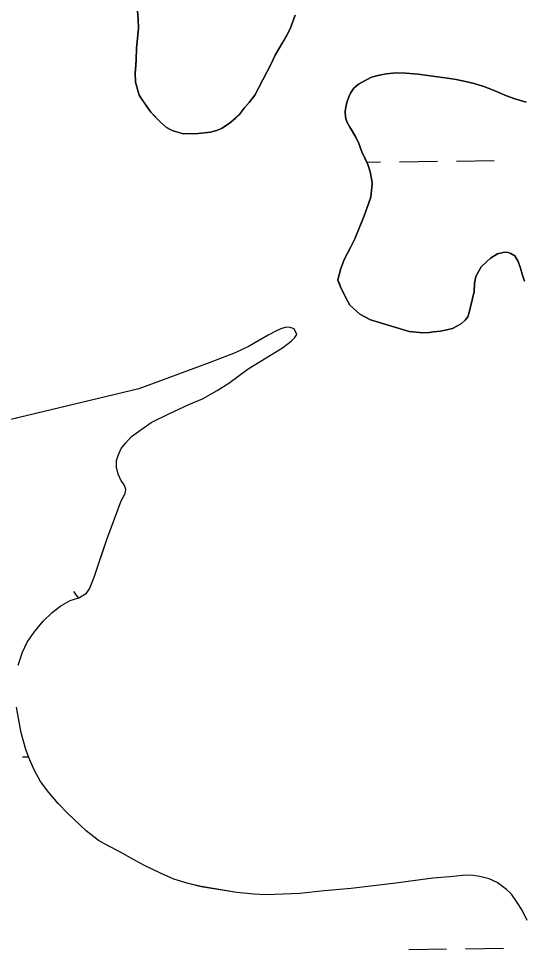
# Model space of a CAD drawing. Extents: x 3684037 to 3722149, y 433263 to 459021.
# Drawn here: x 3713034 to 3713459, y 447115 to 447901 of the extents above; entities that cross this region are included whole.
import ezdxf

# ---------------------------------------------------------------- set-up
doc = ezdxf.new("R2010")
doc.units = 0
doc.layers.add('V-TOPO-SHOR', color=7, linetype='Continuous')
doc.layers.add('V-WETL-SWMP', color=7, linetype='Continuous')

msp = doc.modelspace()

# ---------------------------------------------------------------- linework, layer by layer
at = {"layer": 'V-TOPO-SHOR'}
for points in [[(3713134.01, 447907.34), (3713134.69, 447900.3), (3713134.93, 447892.37), (3713133.08, 447875.79), (3713133.07, 447865.89), (3713132.68, 447861.05), (3713132.05, 447854.79), (3713132.51, 447847.09), (3713135.57, 447836.16), (3713138.05, 447832.28), (3713141.83, 447826.52), (3713145.19, 447821.75), (3713149.31, 447817.52), (3713153.88, 447812.95), (3713158.67, 447808.83), (3713162.06, 447807.03), (3713165.12, 447805.78), (3713167.31, 447805.09), (3713172.57, 447803.6)], [(3713172.57, 447803.6), (3713185.22, 447803.67), (3713195.58, 447804.86), (3713200.76, 447806.45), (3713205.08, 447808.16), (3713209.62, 447811.18), (3713212.73, 447813.46), (3713217.06, 447817.14), (3713219.84, 447819.64), (3713224.2, 447825.09), (3713228.44, 447829.98), (3713233.02, 447836.09), (3713246.53, 447862.21), (3713250.37, 447870.09), (3713256.66, 447881.01), (3713260.14, 447886.91), (3713262.95, 447892.26), (3713267.16, 447903.65)], [(3713462.06, 447830.36), (3713452.52, 447833.01), (3713445.51, 447835.51), (3713433.69, 447840.6), (3713426.47, 447843.44), (3713418.25, 447845.96), (3713411.01, 447847.69), (3713403.11, 447849.33), (3713395.65, 447850.52), (3713385, 447851.97), (3713371.05, 447853.9), (3713360.39, 447854.9), (3713352.37, 447855), (3713343.89, 447854.11), (3713336.94, 447852.88), (3713331.53, 447851.29), (3713326.11, 447848.5), (3713320.47, 447845.59), (3713316.69, 447842.23), (3713313.88, 447837.98), (3713312.31, 447834.8), (3713310.94, 447830.86), (3713310.13, 447827.68), (3713309.41, 447822.3), (3713309.57, 447817.68), (3713310.84, 447813.71), (3713312.88, 447809.83), (3713315.26, 447805.95), (3713318.39, 447800.74), (3713320.85, 447795.22), (3713323.41, 447788.36), (3713325.34, 447784.27), (3713328.34, 447777.75), (3713330.46, 447771.34), (3713331.91, 447764.18), (3713332.21, 447761.42), (3713331.08, 447750.11), (3713328.7, 447743.54), (3713326.99, 447738.94), (3713325.28, 447734.12), (3713323.12, 447728.53), (3713321.2, 447723.83), (3713317.57, 447714.74), (3713314.08, 447708.19), (3713311.04, 447702.17), (3713308.56, 447697.25), (3713306.98, 447693.53), (3713305.72, 447689.81), (3713304.8, 447686.41), (3713303.42, 447681.37), (3713303.18, 447680.05), (3713304.14, 447677.62), (3713305.43, 447674.41)], [(3713305.43, 447674.41), (3713309.5, 447665.57), (3713313.16, 447658.92), (3713321.65, 447651.23), (3713326.02, 447648.87), (3713330.61, 447646.5), (3713363.37, 447636.54), (3713374.8, 447635.52), (3713380.52, 447635.67), (3713383.94, 447636.18), (3713389.77, 447636.88), (3713395.18, 447637.92), (3713400.03, 447639.18), (3713403.68, 447641.11), (3713407.45, 447643.38), (3713410.67, 447646.2), (3713412.8, 447648.92), (3713413.71, 447651.44), (3713418.23, 447670.41), (3713418.53, 447677.34), (3713419.7, 447682.94), (3713424.2, 447691.13), (3713428.65, 447695.48), (3713431.98, 447698.52), (3713437.85, 447702.07), (3713442.6, 447703.34), (3713446.01, 447703.63), (3713449.19, 447702.49), (3713452.57, 447700.36), (3713455.38, 447695.59), (3713457.29, 447690.07), (3713458.77, 447684.89), (3713460.68, 447679.03)], [(3713033.41, 447354.74), (3713037.08, 447365.73), (3713040.85, 447374.03), (3713046.75, 447382.72), (3713054.36, 447391.82), (3713061.95, 447399.23), (3713069.23, 447404.94), (3713077.34, 447409.23), (3713084.58, 447411.54), (3713090.99, 447415.42), (3713093.58, 447419.07), (3713097.38, 447428.92), (3713100.31, 447437.52), (3713103.82, 447447.66), (3713108.22, 447460.75), (3713120.21, 447493.42), (3713123.54, 447499.75), (3713124.15, 447503.13), (3713123.2, 447506.4), (3713122.37, 447507.96), (3713120.42, 447510.53), (3713117.8, 447516.08), (3713116.46, 447522.04), (3713116.24, 447527.55), (3713117.71, 447531.92), (3713120.18, 447537.83), (3713124.2, 447542.59), (3713129.07, 447547.76), (3713145.62, 447559.59), (3713160.56, 447567.04), (3713177.34, 447574.76), (3713188.99, 447579.71), (3713201.24, 447586.78), (3713211.21, 447592.88), (3713227.48, 447604.99), (3713256.41, 447622.88), (3713263.83, 447628.45), (3713266.98, 447631.52), (3713268.42, 447634.05), (3713266.36, 447638.74), (3713262.84, 447640.06), (3713259.59, 447640.1), (3713254.9, 447638.88), (3713250.78, 447636.95), (3713244.37, 447633.49), (3713237.96, 447629.75), (3713228.42, 447624.07), (3713216.47, 447618.41), (3713194.45, 447610.05), (3713135.07, 447588.14), (3712995.2, 447554.6)], [(3713462.94, 447139.12), (3713458.66, 447147.8), (3713454.5, 447154.35), (3713449.63, 447161.34), (3713445.44, 447165.35), (3713437.73, 447171.1), (3713430.84, 447174.3), (3713423.08, 447176.23), (3713415.46, 447177.31), (3713408.38, 447177.11), (3713397.76, 447175.97), (3713383.32, 447174.73), (3713352.22, 447170.59), (3713314.27, 447166.09), (3713291.62, 447164.1), (3713271.08, 447161.95), (3713256.94, 447161.41), (3713242.64, 447160.73), (3713232.32, 447161.14), (3713217.91, 447162.59), (3713187.71, 447167.62), (3713176.85, 447170.29), (3713164.73, 447173.83), (3713154.04, 447178.63), (3713139.42, 447185.88), (3713130.01, 447190.8), (3713119.61, 447196.86), (3713109.21, 447202.08), (3713101.2, 447206.56), (3713090.7, 447214.89), (3713085.52, 447219.9), (3713075.18, 447229.5), (3713067.21, 447237.8), (3713059.12, 447247.09), (3713052.17, 447256.51), (3713047.19, 447265.76), (3713042.5, 447275.86), (3713039.76, 447283.39), (3713035.97, 447297.57), (3713031.85, 447319.26)]]:
    msp.add_lwpolyline(points, dxfattribs=at)
at = {"layer": 'V-WETL-SWMP'}
for p, q in [((3713327.47, 447779.61), (3713339.21, 447779.74)), ((3713355.21, 447779.93), (3713387.21, 447780.3)), ((3713403.21, 447780.49), (3713435.21, 447780.86)), ((3713037.03, 447277.36), (3713041.93, 447277.41)), ((3713362.94, 447114.64), (3713394.94, 447115.01)), ((3713410.94, 447115.19), (3713442.94, 447115.57))]:
    msp.add_line(p, q, dxfattribs=at)
for points in [[(3713267.16, 447903.65), (3713262.95, 447892.26), (3713260.14, 447886.91), (3713250.37, 447870.09), (3713246.53, 447862.21), (3713233.02, 447836.09), (3713228.44, 447829.98), (3713224.2, 447825.09), (3713219.84, 447819.64), (3713212.73, 447813.46), (3713209.62, 447811.18), (3713205.08, 447808.16), (3713200.77, 447806.45), (3713195.58, 447804.86), (3713185.22, 447803.67), (3713172.57, 447803.6), (3713165.12, 447805.78), (3713162.06, 447807.03), (3713158.67, 447808.83), (3713153.88, 447812.95), (3713145.19, 447821.75), (3713141.83, 447826.52), (3713135.57, 447836.16), (3713132.51, 447847.09), (3713132.05, 447854.79), (3713133.07, 447865.89), (3713133.08, 447875.79), (3713134.93, 447892.38), (3713134.69, 447900.3), (3713134.01, 447907.34)], [(3713331.08, 447750.11), (3713332.21, 447761.42), (3713331.91, 447764.17), (3713330.46, 447771.34), (3713328.34, 447777.75), (3713323.41, 447788.36), (3713320.85, 447795.22), (3713318.39, 447800.74), (3713312.89, 447809.83), (3713310.84, 447813.7), (3713309.57, 447817.68), (3713309.41, 447822.3), (3713310.13, 447827.68), (3713310.94, 447830.86), (3713312.31, 447834.8), (3713313.88, 447837.98), (3713316.69, 447842.23), (3713320.46, 447845.6), (3713331.53, 447851.29), (3713336.94, 447852.88), (3713343.89, 447854.11), (3713352.37, 447855), (3713360.39, 447854.9), (3713371.05, 447853.9), (3713395.65, 447850.52), (3713403.11, 447849.33), (3713411.01, 447847.69), (3713418.25, 447845.96), (3713426.47, 447843.44), (3713433.69, 447840.6), (3713445.51, 447835.51), (3713452.52, 447833.01), (3713462.06, 447830.36)], [(3713460.68, 447679.03), (3713458.77, 447684.89), (3713457.29, 447690.07), (3713455.38, 447695.6), (3713452.57, 447700.36), (3713449.19, 447702.49), (3713446.01, 447703.63), (3713442.6, 447703.34), (3713437.86, 447702.08), (3713431.98, 447698.52), (3713428.65, 447695.48), (3713424.2, 447691.13), (3713419.7, 447682.94), (3713418.53, 447677.34), (3713418.23, 447670.42), (3713413.71, 447651.44), (3713412.8, 447648.92), (3713410.68, 447646.2), (3713407.45, 447643.38), (3713403.69, 447641.11), (3713400.03, 447639.18), (3713395.18, 447637.92), (3713389.77, 447636.88), (3713383.94, 447636.18), (3713380.52, 447635.67), (3713374.8, 447635.52), (3713363.37, 447636.54), (3713330.61, 447646.5), (3713321.65, 447651.23), (3713313.16, 447658.92), (3713309.5, 447665.56), (3713305.43, 447674.41), (3713303.18, 447680.05), (3713303.42, 447681.37), (3713305.72, 447689.81), (3713306.98, 447693.53), (3713308.56, 447697.25), (3713314.08, 447708.18), (3713317.57, 447714.74), (3713325.28, 447734.12), (3713331.08, 447750.11)], [(3713054.36, 447391.82), (3713061.94, 447399.23), (3713069.23, 447404.94), (3713077.34, 447409.23), (3713084.58, 447411.54), (3713090.99, 447415.42), (3713093.58, 447419.07), (3713097.38, 447428.92), (3713108.22, 447460.76), (3713120.21, 447493.42), (3713123.54, 447499.75), (3713124.15, 447503.13), (3713123.2, 447506.4), (3713122.37, 447507.96), (3713120.42, 447510.53), (3713117.8, 447516.08), (3713116.46, 447522.04), (3713116.24, 447527.55), (3713117.71, 447531.92), (3713120.18, 447537.83), (3713124.2, 447542.59), (3713129.07, 447547.76), (3713145.62, 447559.59), (3713160.56, 447567.04), (3713177.34, 447574.76), (3713189, 447579.71), (3713201.24, 447586.78), (3713211.22, 447592.88), (3713227.48, 447604.99), (3713256.41, 447622.88), (3713263.83, 447628.45), (3713266.98, 447631.52), (3713268.42, 447634.05), (3713266.36, 447638.74), (3713262.84, 447640.06), (3713259.59, 447640.1), (3713254.9, 447638.88), (3713250.78, 447636.95), (3713244.37, 447633.49), (3713228.42, 447624.07), (3713216.47, 447618.41), (3713194.45, 447610.05), (3713135.07, 447588.14), (3712910.67, 447534.4)], [(3713033.41, 447354.74), (3713037.08, 447365.73), (3713040.85, 447374.03), (3713046.75, 447382.72), (3713054.36, 447391.82)], [(3713462.94, 447139.12), (3713458.66, 447147.8), (3713454.5, 447154.35), (3713449.63, 447161.34), (3713445.44, 447165.35), (3713437.73, 447171.1), (3713430.84, 447174.3), (3713423.08, 447176.23), (3713415.46, 447177.31), (3713408.39, 447177.11), (3713397.76, 447175.97), (3713383.32, 447174.73), (3713352.22, 447170.59), (3713314.27, 447166.09), (3713291.62, 447164.1), (3713271.08, 447161.95), (3713256.93, 447161.41), (3713242.64, 447160.73), (3713232.32, 447161.14), (3713217.92, 447162.59), (3713187.71, 447167.61), (3713176.85, 447170.29), (3713164.73, 447173.83), (3713154.04, 447178.63), (3713139.42, 447185.88), (3713130.01, 447190.8), (3713119.61, 447196.86), (3713109.21, 447202.08), (3713101.2, 447206.56), (3713090.7, 447214.89), (3713085.52, 447219.9), (3713075.18, 447229.5), (3713067.21, 447237.8), (3713059.12, 447247.09), (3713052.17, 447256.51), (3713047.19, 447265.76), (3713042.5, 447275.86), (3713039.76, 447283.39), (3713035.97, 447297.57), (3713031.85, 447319.26)]]:
    msp.add_lwpolyline(points, dxfattribs=at)
msp.add_arc((3713053.84, 447393.47), 35.25, 30.60573, 41.43853, dxfattribs=at)

doc.saveas('drawing.dxf')
